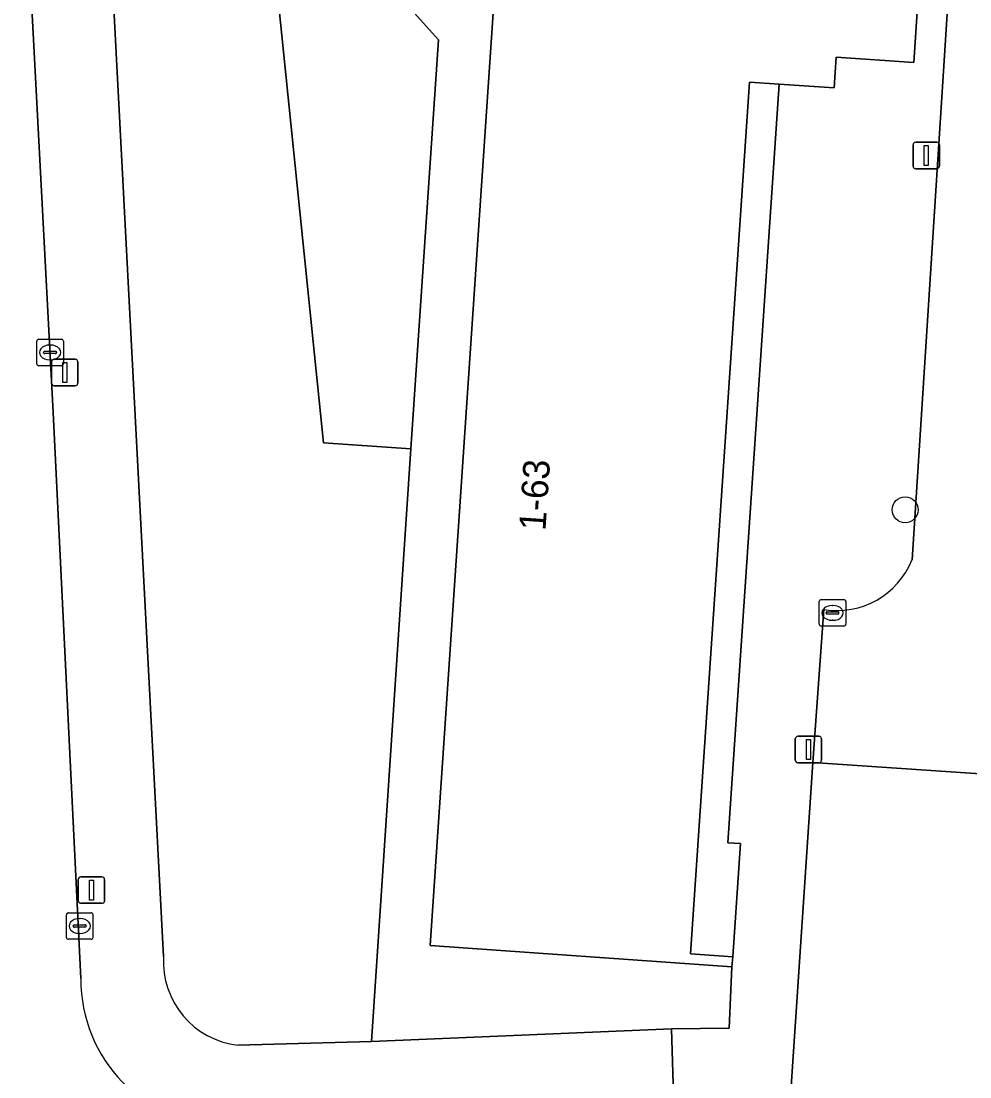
# Model space of a CAD drawing. Extents: x 161084 to 161928, y 385354 to 386522.
# Drawn here: x 161796 to 161831.77, y 386073.46 to 386113.25 of the extents above; entities that cross this region are included whole.
import ezdxf

# ---------------------------------------------------------------- set-up
doc = ezdxf.new("R2010")
doc.units = 0
for name, color, linetype in [('IMGEO_Berm_groen', 7, 'Continuous'), ('IMGEO_Boom', 7, 'Continuous'), ('IMGEO_Groenvoorziening', 7, 'Continuous'), ('IMGEO_Kolk', 7, 'Continuous'), ('IMGEO_Lichtmast', 7, 'Continuous'), ('IMGEO_Pand', 7, 'Continuous'), ('IMGEO_Pand_nummerreeks', 7, 'Continuous'), ('IMGEO_Parkeervlak_open', 7, 'Continuous'), ('IMGEO_Rijbaan_lokaal_open', 7, 'Continuous'), ('IMGEO_Voetpad_open', 7, 'Continuous')]:
    doc.layers.add(name, color=color, linetype=linetype)

msp = doc.modelspace()

# ---------------------------------------------------------------- linework, layer by layer
at = {"layer": 'IMGEO_Berm_groen'}
msp.add_lwpolyline([(161874.707, 386211.26), (161868.416, 386115.983), (161861.058, 386116.51), (161860.763, 386112.377), (161858.789, 386083.051), (161852.4, 386083.513), (161825.852, 386085.316), (161825.038, 386073.099)], dxfattribs=at)
at = {"layer": 'IMGEO_Boom'}
msp.add_circle((161829.327, 386094.834), 0.489, dxfattribs=at)
at = {"layer": 'IMGEO_Groenvoorziening'}
for points in [[(161813.836, 386114.132), (161811.749, 386114.269), (161811.963, 386117.401), (161812.914, 386117.336), (161812.552, 386125.342), (161804.588, 386124.93), (161805.219, 386118.734), (161808.673, 386118.887), (161809.066, 386113.922), (161810.476, 386113.935), (161811.734, 386112.542), (161810.694, 386097.133), (161809.213, 386074.801), (161820.522, 386075.277), (161822.689, 386075.297), (161822.801, 386077.614), (161811.426, 386078.421)], [(161805.219, 386118.734), (161807.398, 386097.36), (161810.694, 386097.133), (161811.734, 386112.542), (161810.476, 386113.935), (161809.066, 386113.922), (161808.673, 386118.887)]]:
    msp.add_lwpolyline(points, close=True, dxfattribs=at)
for points in [[(161805.219, 386118.734), (161804.588, 386124.93), (161801.915, 386124.792), (161801.648, 386124.766), (161801.385, 386124.717), (161801.128, 386124.644), (161800.877, 386124.549), (161800.637, 386124.431), (161800.407, 386124.293), (161800.192, 386124.134), (161799.991, 386123.957), (161799.806, 386123.763), (161799.64, 386123.553), (161799.493, 386123.329), (161799.367, 386123.093), (161799.263, 386122.846), (161799.18, 386122.592), (161799.121, 386122.33), (161799.086, 386122.065), (161799.074, 386121.797), (161799.078, 386121.652), (161801.374, 386077.995)], [(161804.178, 386074.663), (161809.213, 386074.801), (161810.694, 386097.133), (161807.398, 386097.36), (161805.219, 386118.734)]]:
    msp.add_lwpolyline(points, dxfattribs=at)
msp.add_arc((161804.53, 386077.805), 3.162, 176.5554, 263.6083, dxfattribs=at)
at = {"layer": 'IMGEO_Kolk'}
for p, q in [((161796.593, 386100.337), (161796.593, 386101.189)), ((161796.668, 386101.263), (161797.52, 386101.263)), ((161797.594, 386101.189), (161797.594, 386100.337)), ((161796.895, 386100.806), (161797.293, 386100.806)), ((161797.081, 386101.043), (161797.106, 386101.043)), ((161796.852, 386100.757), (161796.852, 386100.769)), ((161797.29, 386100.72), (161796.892, 386100.72)), ((161797.104, 386100.483), (161797.079, 386100.483)), ((161797.336, 386100.769), (161797.336, 386100.757)), ((161797.52, 386100.263), (161796.668, 386100.263)), ((161826.092, 386090.523), (161826.092, 386091.375)), ((161826.167, 386091.449), (161827.019, 386091.449)), ((161826.58, 386091.229), (161826.605, 386091.229)), ((161827.093, 386091.375), (161827.093, 386090.523)), ((161826.351, 386090.943), (161826.351, 386090.955)), ((161826.789, 386090.906), (161826.391, 386090.906)), ((161826.394, 386090.992), (161826.792, 386090.992)), ((161826.835, 386090.955), (161826.835, 386090.943)), ((161827.019, 386090.449), (161826.167, 386090.449)), ((161826.603, 386090.669), (161826.578, 386090.669)), ((161797.711, 386078.722), (161797.711, 386079.574)), ((161797.786, 386079.648), (161798.638, 386079.648)), ((161798.199, 386079.428), (161798.224, 386079.428)), ((161798.712, 386079.574), (161798.712, 386078.722)), ((161797.97, 386079.142), (161797.97, 386079.154)), ((161798.408, 386079.105), (161798.01, 386079.105)), ((161798.013, 386079.191), (161798.411, 386079.191)), ((161798.454, 386079.154), (161798.454, 386079.142)), ((161798.638, 386078.648), (161797.786, 386078.648)), ((161798.222, 386078.868), (161798.197, 386078.868))]:
    msp.add_line(p, q, dxfattribs=at)
for points in [[(161796.593, 386100.337), (161796.593, 386101.189)], [(161796.668, 386101.263), (161797.52, 386101.263)], [(161797.594, 386101.189), (161797.594, 386100.337)], [(161797.52, 386100.263), (161796.668, 386100.263)], [(161826.092, 386090.523), (161826.092, 386091.375)], [(161826.167, 386091.449), (161827.019, 386091.449)], [(161827.093, 386091.375), (161827.093, 386090.523)], [(161827.019, 386090.449), (161826.167, 386090.449)], [(161797.711, 386078.722), (161797.711, 386079.574)], [(161797.786, 386079.648), (161798.638, 386079.648)], [(161798.712, 386079.574), (161798.712, 386078.722)], [(161798.638, 386078.648), (161797.786, 386078.648)]]:
    msp.add_lwpolyline(points, dxfattribs=at)
for centre, radius, start, end in [((161796.67, 386101.187), 0.0765, 91.552, 178.448), ((161796.67, 386101.187), 0.0765, 91.552, 178.448), ((161797.518, 386101.187), 0.0765, 1.552, 88.448), ((161797.518, 386101.187), 0.0765, 1.552, 88.448), ((161796.892, 386100.766), 0.0403, 85.8775, 175.7526), ((161797.297, 386100.768), 0.0386, 1.7309, 96.639), ((161796.889, 386100.756), 0.0366, 178.938, 274.7102), ((161797.293, 386100.763), 0.043, 264.8664, 352.4533), ((161796.67, 386100.339), 0.0765, 181.552, 268.448), ((161796.67, 386100.339), 0.0765, 181.552, 268.448), ((161797.518, 386100.339), 0.0765, 271.552, 358.448), ((161797.518, 386100.339), 0.0765, 271.552, 358.448), ((161826.169, 386091.373), 0.0765, 91.552, 178.448), ((161826.169, 386091.373), 0.0765, 91.552, 178.448), ((161827.017, 386091.373), 0.0765, 1.552, 88.448), ((161827.017, 386091.373), 0.0765, 1.552, 88.448), ((161826.391, 386090.952), 0.0403, 85.8775, 175.7526), ((161826.388, 386090.942), 0.0366, 178.938, 274.7102), ((161826.792, 386090.949), 0.043, 264.8664, 352.4533), ((161826.796, 386090.954), 0.0386, 1.7309, 96.639), ((161826.169, 386090.525), 0.0765, 181.552, 268.448), ((161826.169, 386090.525), 0.0765, 181.552, 268.448), ((161827.017, 386090.525), 0.0765, 271.552, 358.448), ((161827.017, 386090.525), 0.0765, 271.552, 358.448), ((161797.788, 386079.572), 0.0765, 91.552, 178.448), ((161797.788, 386079.572), 0.0765, 91.552, 178.448), ((161798.636, 386079.572), 0.0765, 1.552, 88.448), ((161798.636, 386079.572), 0.0765, 1.552, 88.448), ((161798.01, 386079.151), 0.0403, 85.8775, 175.7526), ((161798.007, 386079.141), 0.0366, 178.938, 274.7102), ((161798.411, 386079.148), 0.043, 264.8664, 352.4533), ((161798.415, 386079.153), 0.0386, 1.7309, 96.639), ((161797.788, 386078.724), 0.0765, 181.552, 268.448), ((161797.788, 386078.724), 0.0765, 181.552, 268.448), ((161798.636, 386078.724), 0.0765, 271.552, 358.448), ((161798.636, 386078.724), 0.0765, 271.552, 358.448)]:
    msp.add_arc(centre, radius, start, end, dxfattribs=at)
for centre, major_axis, ratio, start_param, end_param in [((161797.08, 386100.763), (-0.387, 0.002), 0.722429, 4.712389, 7.853982), ((161797.105, 386100.763), (-0.39, 0.002), 0.717154, 1.570796, 4.712389), ((161826.579, 386090.949), (-0.387, 0.002), 0.722429, 4.712389, 7.853982), ((161826.604, 386090.949), (-0.39, 0.002), 0.717154, 1.570796, 4.712389), ((161798.198, 386079.148), (-0.387, 0.002), 0.722429, 4.712389, 7.853982), ((161798.223, 386079.148), (-0.39, 0.002), 0.717154, 1.570796, 4.712389)]:
    msp.add_ellipse(centre, major_axis=major_axis, ratio=ratio, start_param=start_param, end_param=end_param, dxfattribs=at)
at = {"layer": 'IMGEO_Lichtmast'}
for p, q in [((161829.629, 386107.785), (161829.629, 386108.585)), ((161829.629, 386108.585), (161829.629, 386107.785)), ((161829.729, 386108.685), (161830.519, 386108.685)), ((161830.519, 386108.685), (161829.729, 386108.685)), ((161830.619, 386108.585), (161830.619, 386107.785)), ((161830.619, 386107.785), (161830.619, 386108.585)), ((161830.519, 386107.685), (161829.729, 386107.685)), ((161829.729, 386107.685), (161830.519, 386107.685)), ((161797.15, 386099.606), (161797.15, 386100.406)), ((161797.15, 386100.406), (161797.15, 386099.606)), ((161797.25, 386100.506), (161798.04, 386100.506)), ((161798.04, 386100.506), (161797.25, 386100.506)), ((161798.14, 386100.406), (161798.14, 386099.606)), ((161798.14, 386099.606), (161798.14, 386100.406)), ((161798.04, 386099.506), (161797.25, 386099.506)), ((161797.25, 386099.506), (161798.04, 386099.506)), ((161825.186, 386085.4), (161825.186, 386086.2)), ((161825.186, 386086.2), (161825.186, 386085.4)), ((161825.286, 386086.3), (161826.076, 386086.3)), ((161826.076, 386086.3), (161825.286, 386086.3)), ((161826.176, 386086.2), (161826.176, 386085.4)), ((161826.176, 386085.4), (161826.176, 386086.2)), ((161826.076, 386085.3), (161825.286, 386085.3)), ((161825.286, 386085.3), (161826.076, 386085.3)), ((161798.158, 386080.104), (161798.158, 386080.904)), ((161798.158, 386080.904), (161798.158, 386080.104)), ((161798.258, 386081.004), (161799.048, 386081.004)), ((161799.048, 386081.004), (161798.258, 386081.004)), ((161799.148, 386080.904), (161799.148, 386080.104)), ((161799.148, 386080.104), (161799.148, 386080.904)), ((161799.048, 386080.004), (161798.258, 386080.004)), ((161798.258, 386080.004), (161799.048, 386080.004))]:
    msp.add_line(p, q, dxfattribs=at)
for points in [[(161830.049, 386108.56), (161830.199, 386108.56), (161830.199, 386107.81), (161830.049, 386107.81), (161830.049, 386108.56)], [(161797.57, 386100.381), (161797.72, 386100.381), (161797.72, 386099.631), (161797.57, 386099.631), (161797.57, 386100.381)], [(161825.606, 386086.175), (161825.756, 386086.175), (161825.756, 386085.425), (161825.606, 386085.425), (161825.606, 386086.175)], [(161798.578, 386080.879), (161798.728, 386080.879), (161798.728, 386080.129), (161798.578, 386080.129), (161798.578, 386080.879)]]:
    msp.add_lwpolyline(points, dxfattribs=at)
for centre, start, end in [((161829.729, 386108.585), 90, 180), ((161829.729, 386108.585), 90, 180), ((161830.519, 386108.585), 0, 90), ((161830.519, 386108.585), 360, 90), ((161829.729, 386107.785), 180, 270), ((161829.729, 386107.785), 180, 270), ((161830.519, 386107.785), 270, 0), ((161830.519, 386107.785), 270, 0), ((161797.25, 386100.406), 90, 180), ((161797.25, 386100.406), 90, 180), ((161798.04, 386100.406), 0, 90), ((161798.04, 386100.406), 360, 90), ((161797.25, 386099.606), 180, 270), ((161797.25, 386099.606), 180, 270), ((161798.04, 386099.606), 270, 0), ((161798.04, 386099.606), 270, 0), ((161825.286, 386086.2), 90, 180), ((161825.286, 386086.2), 90, 180), ((161826.076, 386086.2), 0, 90), ((161826.076, 386086.2), 360, 90), ((161825.286, 386085.4), 180, 270), ((161825.286, 386085.4), 180, 270), ((161826.076, 386085.4), 270, 0), ((161826.076, 386085.4), 270, 0), ((161798.258, 386080.904), 90, 180), ((161798.258, 386080.904), 90, 180), ((161799.048, 386080.904), 0, 90), ((161799.048, 386080.904), 360, 90), ((161798.258, 386080.104), 180, 270), ((161798.258, 386080.104), 180, 270), ((161799.048, 386080.104), 270, 0), ((161799.048, 386080.104), 270, 0)]:
    msp.add_arc(centre, 0.1, start, end, dxfattribs=at)
at = {"layer": 'IMGEO_Pand'}
msp.add_lwpolyline([(161822.828, 386077.992), (161821.232, 386078.105), (161823.456, 386110.942), (161824.584, 386110.868), (161826.652, 386110.732), (161826.727, 386111.886), (161829.658, 386111.693), (161829.897, 386115.326), (161828.82, 386115.397), (161829.023, 386118.17), (161830.041, 386118.103), (161830.057, 386118.503), (161821.855, 386119.041), (161821.83, 386118.653), (161822.05, 386118.638), (161821.919, 386116.722), (161812.914, 386117.336), (161811.963, 386117.401), (161811.749, 386114.269), (161813.836, 386114.132), (161811.426, 386078.421), (161822.801, 386077.614)], close=True, dxfattribs=at)
at = {"layer": 'IMGEO_Parkeervlak_open'}
for points in [[(161831.824, 386128.587), (161831.715, 386126.076), (161829.596, 386092.954)], [(161826.26, 386091.075), (161825.852, 386085.316), (161852.4, 386083.513), (161854.539, 386112.814)]]:
    msp.add_lwpolyline(points, dxfattribs=at)
msp.add_arc((161826.748, 386094.11), 3.073, 260.8643, 337.9165, dxfattribs=at)
at = {"layer": 'IMGEO_Rijbaan_lokaal_open'}
msp.add_lwpolyline([(161798.251, 386077.166), (161797.213, 386098.496), (161796.002, 386121.37)], dxfattribs=at)
msp.add_arc((161803.84, 386077.151), 5.589, 179.8477, 268.0589, dxfattribs=at)
at = {"layer": 'IMGEO_Voetpad_open'}
for points in [[(161829.596, 386092.954), (161831.715, 386126.076)], [(161801.374, 386077.995), (161799.078, 386121.652), (161799.074, 386121.797), (161799.086, 386122.065), (161799.121, 386122.33), (161799.18, 386122.592), (161799.263, 386122.846), (161799.367, 386123.093), (161799.493, 386123.329), (161799.64, 386123.553), (161799.806, 386123.763), (161799.991, 386123.957), (161800.192, 386124.134), (161800.407, 386124.293), (161800.637, 386124.431), (161800.877, 386124.549), (161801.128, 386124.644), (161801.385, 386124.717), (161801.648, 386124.766), (161801.915, 386124.792), (161797.291, 386125.383)], [(161796.002, 386121.37), (161797.213, 386098.496), (161798.251, 386077.166)], [(161829.897, 386115.326), (161829.658, 386111.693), (161826.727, 386111.886), (161826.652, 386110.732), (161824.584, 386110.868), (161822.649, 386082.29), (161823.118, 386082.258), (161822.828, 386077.992), (161822.801, 386077.614), (161822.689, 386075.297), (161820.522, 386075.277), (161820.582, 386073.201)], [(161825.038, 386073.099), (161825.852, 386085.316), (161826.26, 386091.075)], [(161820.522, 386075.277), (161809.213, 386074.801), (161804.178, 386074.663)], [(161817.865, 386062.262), (161818.783, 386044.547), (161819.284, 386044.564), (161822.098, 386044.216), (161821.385, 386057.854), (161820.582, 386073.201), (161820.522, 386075.277)]]:
    msp.add_lwpolyline(points, dxfattribs=at)
msp.add_lwpolyline([(161823.118, 386082.258), (161822.649, 386082.29), (161824.584, 386110.868), (161823.456, 386110.942), (161821.232, 386078.105), (161822.828, 386077.992)], close=True, dxfattribs=at)
for centre, radius, start, end in [((161826.748, 386094.11), 3.073, 260.8643, 337.9165), ((161804.53, 386077.805), 3.162, 176.5554, 263.6083), ((161803.84, 386077.151), 5.589, 179.8477, 268.0589)]:
    msp.add_arc(centre, radius, start, end, dxfattribs=at)

# ---------------------------------------------------------------- texts
at = {"layer": 'IMGEO_Pand_nummerreeks'}
msp.add_text('1-63', height=1, rotation=86.1392, dxfattribs=at).set_placement((161815.767, 386094.026))

doc.saveas('drawing.dxf')
